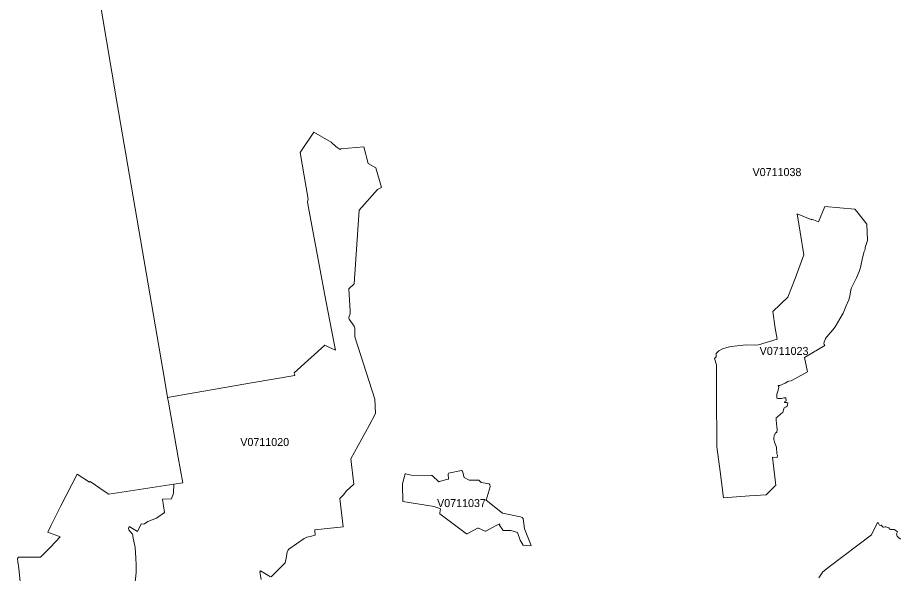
# Model space of a CAD drawing. Extents: x 369010 to 735936, y 6377141 to 6616555.
# Drawn here: x 550938 to 561961, y 6449045 to 6455980 of the extents above; entities that cross this region are included whole.
import ezdxf
from ezdxf.enums import TextEntityAlignment as Align

# ---------------------------------------------------------------- set-up
doc = ezdxf.new("R2010")
doc.units = 0
doc.header["$LTSCALE"] = 40
doc.layers.add('3', color=7, linetype='Continuous', lineweight=13)
doc.layers.add('4', color=7, linetype='Continuous')

msp = doc.modelspace()

# ---------------------------------------------------------------- linework, layer by layer
at = {"layer": '3'}
for points in [[(551014.62, 6448489.43), (550951.56, 6449104.44), (550941.47, 6449188.35), (550938.49, 6449231.22), (550948.25, 6449248.6), (551222.82, 6449248.27), (551348.11, 6449373.22), (551469.26, 6449502.48), (551315.51, 6449558.75), (551352.75, 6449639.19), (551479.52, 6449886.28), (551682.26, 6450283.66), (551836.02, 6450182.37), (551841.98, 6450192.63), (552030.65, 6450061.55), (552075.83, 6450032.76), (552890.61, 6450158.21), (553000.01, 6450175.09), (552943.57, 6450490.37), (552820.6, 6451182.35), (552810.5, 6451241.1), (552776.25, 6451443.18), (552565.06, 6452677.51), (552178.45, 6454930.85), (551922.74, 6456440.74)], [(551922.74, 6456440.74), (552178.45, 6454930.85), (552565.06, 6452677.51), (552776.25, 6451443.18), (552810.5, 6451241.1), (553859.3, 6451423.49), (554399.34, 6451515.67), (554391.9, 6451548.94), (554774.21, 6451894.18), (554825.18, 6451866.7), (554908.93, 6451830.46), (554889.4, 6451912.88), (554837.43, 6452191.42), (554771.23, 6452538.49), (554717.77, 6452827.79), (554566.83, 6453629.98), (554557.56, 6453686.92), (554566.5, 6453714.39), (554465.88, 6454298.79), (554636.01, 6454551.84), (554852.66, 6454427.38), (554911.41, 6454373.43), (554927.14, 6454360.68), (554965.37, 6454333.21), (554973.64, 6454342.98), (555259.8, 6454368.46), (555315.74, 6454158.6), (555413.22, 6454107.63), (555482.9, 6453861.52), (555433.91, 6453836.04), (555201.04, 6453579.01), (555139.81, 6452658.31), (555076.09, 6452597.41), (555089.83, 6452318.86), (555092.31, 6452283.61), (555078.57, 6452253.16), (555075.59, 6452235.61), (555079.56, 6452216.91), (555139.31, 6452128.7), (555150.07, 6452103.21), (555148.08, 6451998.28), (555399.48, 6451217.6), (555408.42, 6451038.19), (555326.99, 6450888.08), (555099.59, 6450474.32), (555138.32, 6450156.55), (555041.33, 6450070.32), (555011.87, 6450029.11), (554959.91, 6449977.15), (555003.6, 6449625.12), (554649.75, 6449586.89), (554648.76, 6449574.14), (554652.73, 6449523.17), (554590, 6449505.46), (554550.28, 6449496.69), (554516.02, 6449479.97), (554323.87, 6449348.56), (554312.12, 6449329.86), (554304.18, 6449315.13), (554294.41, 6449253.4)], [(554516.02, 6449479.97), (554550.28, 6449496.69), (554590, 6449505.46), (554652.73, 6449523.17), (554648.76, 6449574.14), (554649.75, 6449586.89), (555003.6, 6449625.12), (554959.91, 6449977.15), (555011.87, 6450029.11), (555041.33, 6450070.32), (555138.32, 6450156.55), (555099.59, 6450474.32), (555326.99, 6450888.08), (555408.42, 6451038.19), (555399.48, 6451217.6), (555148.08, 6451998.28), (555150.07, 6452103.21), (555139.31, 6452128.7), (555079.56, 6452216.91), (555075.59, 6452235.61), (555078.57, 6452253.16), (555092.31, 6452283.61), (555089.83, 6452318.86), (555076.09, 6452597.41), (555139.81, 6452658.31), (555201.04, 6453579.01), (555433.91, 6453836.04), (555482.9, 6453861.52), (555413.22, 6454107.63), (555315.74, 6454158.6), (555259.8, 6454368.46), (554973.64, 6454342.98), (554965.37, 6454333.21), (554927.14, 6454360.68), (554911.41, 6454373.43), (554852.66, 6454427.38), (554636.01, 6454551.84), (554465.88, 6454298.79), (554566.5, 6453714.39), (554557.56, 6453686.92), (554566.83, 6453629.98), (554717.77, 6452827.79), (554771.23, 6452538.49), (554837.43, 6452191.42), (554889.4, 6451912.88), (554908.93, 6451830.46), (554825.18, 6451866.7), (554774.21, 6451894.18), (554391.9, 6451548.94), (554399.34, 6451515.67), (553859.3, 6451423.49), (552810.5, 6451241.1)], [(560365.43, 6450496.5), (560406.15, 6450141.82), (560399.53, 6450138.35), (560284, 6450026.3), (560075.3, 6450013.06), (559752.57, 6449985.75), (559712.52, 6450315.77), (559670.48, 6450623.6), (559667, 6451296.05), (559663.53, 6451647.25), (559641.02, 6451728.34), (559663.03, 6451746.05), (559660.38, 6451760.12), (559661.21, 6451789.25), (559673.62, 6451802.49), (559695.64, 6451823.67), (559739.83, 6451845.69), (559795.27, 6451862.57), (559846.41, 6451876.64), (560037.4, 6451896), (560152.1, 6451891.53), (560189.17, 6451897.82), (560422.86, 6451968.32), (560399.53, 6452106.85), (560366.76, 6452313.4), (560555.93, 6452492.48), (560646.46, 6452723.68), (560755.36, 6453020.1), (560711.67, 6453302.45), (560673.77, 6453533.66), (560855.49, 6453458.69), (560856.32, 6453466.63), (560940.06, 6453432.21), (561017.68, 6453624.52), (561391.23, 6453590.1), (561419.03, 6453560.97), (561541.5, 6453404.9), (561550.77, 6453201), (561521.64, 6453113.61), (561519.99, 6453088.12), (561510.22, 6453059.82), (561487.22, 6452983.03), (561463.88, 6452861.38), (561445.34, 6452811.9), (561412.74, 6452734.28), (561352, 6452606.34), (561343.56, 6452583.34), (561329.49, 6452503.07), (561317.91, 6452458.05), (561281.83, 6452373.31), (561245.25, 6452294.04), (561204.7, 6452219.89), (561149.09, 6452121.08), (561117.32, 6452083.02), (561062.7, 6452023.11), (561026.12, 6451975.44), (561005.77, 6451917.18), (561009.24, 6451902.12), (561019.83, 6451888.88), (560763.3, 6451740.76), (560801.53, 6451559.86), (560596.14, 6451446.82), (560568.84, 6451443.35), (560555.6, 6451438.05), (560522.99, 6451416.87), (560457.62, 6451390.38), (560434.78, 6451387.74), (560445.37, 6451367.54), (560435.11, 6451331.3), (560419.22, 6451281.81), (560417.57, 6451248.38), (560419.22, 6451232.49), (560436.93, 6451225.38), (560450.17, 6451227.2), (560476.65, 6451228.02), (560504.79, 6451234.15), (560530.44, 6451234.15), (560535.73, 6451199.89), (560519.85, 6451190.95), (560515.38, 6451176.06), (560542.69, 6451176.06), (560557.75, 6451174.24), (560547.15, 6451131.87), (560534.91, 6451121.27), (560511.07, 6451110.68), (560504.79, 6451098.27), (560499.49, 6451070.13), (560492.54, 6451054.25), (560470.53, 6451037.53), (560421.54, 6450993.34), (560408.3, 6450990.69), (560409.12, 6450956.27), (560418.89, 6450875.17), (560424.19, 6450843.39), (560418.89, 6450807.15), (560401.18, 6450793.91), (560387.11, 6450763.95), (560380, 6450732.18), (560380.99, 6450716.29), (560391.08, 6450683.68)], [(560365.43, 6450496.5), (560422.86, 6450491.2), (560428.16, 6450519.5), (560417.57, 6450535.39), (560413.1, 6450620.96), (560391.08, 6450683.68), (560380.99, 6450716.29), (560380, 6450732.18), (560387.11, 6450763.95), (560401.18, 6450793.91), (560418.89, 6450807.15), (560424.19, 6450843.39), (560418.89, 6450875.17), (560409.12, 6450956.27), (560408.3, 6450990.69), (560421.54, 6450993.34), (560470.53, 6451037.53), (560492.54, 6451054.25), (560499.49, 6451070.13), (560504.79, 6451098.27), (560511.07, 6451110.68), (560534.91, 6451121.27), (560547.15, 6451131.87), (560557.75, 6451174.24), (560542.69, 6451176.06), (560515.38, 6451176.06), (560519.85, 6451190.95), (560535.73, 6451199.89), (560530.44, 6451234.15), (560504.79, 6451234.15), (560476.65, 6451228.02), (560450.17, 6451227.2), (560436.93, 6451225.38), (560419.22, 6451232.49), (560417.57, 6451248.38), (560419.22, 6451281.81), (560435.11, 6451331.3), (560445.37, 6451367.54), (560434.78, 6451387.74), (560457.62, 6451390.38), (560522.99, 6451416.87), (560555.6, 6451438.05), (560568.84, 6451443.35), (560596.14, 6451446.82), (560801.53, 6451559.86), (560763.3, 6451740.76), (561019.83, 6451888.88), (561009.24, 6451902.12), (561005.77, 6451917.18), (561026.12, 6451975.44), (561062.7, 6452023.11), (561117.32, 6452083.02), (561149.09, 6452121.08), (561204.7, 6452219.89), (561245.25, 6452294.04), (561281.83, 6452373.31), (561317.91, 6452458.05), (561329.49, 6452503.07), (561343.56, 6452583.34), (561352, 6452606.34), (561412.74, 6452734.28), (561445.34, 6452811.9), (561463.88, 6452861.38), (561487.22, 6452983.03), (561510.22, 6453059.82), (561519.99, 6453088.12), (561521.64, 6453113.61), (561550.77, 6453201), (561541.5, 6453404.9), (561419.03, 6453560.97), (561391.23, 6453590.1), (561017.68, 6453624.52), (560940.06, 6453432.21), (560856.32, 6453466.63), (560855.49, 6453458.69), (560673.77, 6453533.66), (560711.67, 6453302.45), (560755.36, 6453020.1), (560646.46, 6452723.68), (560555.93, 6452492.48), (560366.76, 6452313.4), (560399.53, 6452106.85), (560422.86, 6451968.32), (560189.17, 6451897.82), (560152.1, 6451891.53), (560037.4, 6451896), (559846.41, 6451876.64), (559795.27, 6451862.57), (559739.83, 6451845.69), (559695.64, 6451823.67), (559673.62, 6451802.49), (559661.21, 6451789.25), (559660.38, 6451760.12), (559663.03, 6451746.05), (559641.02, 6451728.34), (559663.53, 6451647.25), (559667, 6451296.05), (559670.48, 6450623.6), (559712.52, 6450315.77), (559752.57, 6449985.75)], [(552810.5, 6451241.1), (552820.6, 6451182.35), (552943.57, 6450490.37), (553000.01, 6450175.09), (552890.61, 6450158.21), (552883.33, 6450043.84), (552858.83, 6449975.16), (552745.96, 6449971.68), (552772.6, 6449805.68), (552673.96, 6449735.34), (552563.57, 6449690.16), (552522.36, 6449662.19), (552504.32, 6449659.05), (552481.81, 6449661.03), (552440.6, 6449577.12), (552437.13, 6449565.87), (552329.72, 6449631.08), (552323.92, 6449603.6), (552326.9, 6449589.37), (552342.13, 6449569.01), (552372.25, 6449534.75), (552378.37, 6449520.52), (552376.72, 6449504.8), (552407.01, 6449368.42), (552413.96, 6449237.51), (552416.44, 6449148.96), (552417.27, 6449054.3), (552401.38, 6448899.05)], [(560391.08, 6450683.68), (560413.1, 6450620.96), (560417.57, 6450535.39), (560428.16, 6450519.5), (560422.86, 6450491.2), (560365.43, 6450496.5)], [(559752.57, 6449985.75), (560075.3, 6450013.06), (560284, 6450026.3), (560399.53, 6450138.35), (560406.15, 6450141.82), (560365.43, 6450496.5)], [(552401.38, 6448899.05), (552417.27, 6449054.3), (552416.44, 6449148.96), (552413.96, 6449237.51), (552407.01, 6449368.42), (552376.72, 6449504.8), (552378.37, 6449520.52), (552372.25, 6449534.75), (552342.13, 6449569.01), (552326.9, 6449589.37), (552323.92, 6449603.6), (552329.72, 6449631.08), (552437.13, 6449565.87), (552440.6, 6449577.12), (552481.81, 6449661.03), (552504.32, 6449659.05), (552522.36, 6449662.19), (552563.57, 6449690.16), (552673.96, 6449735.34), (552772.6, 6449805.68), (552745.96, 6449971.68), (552858.83, 6449975.16), (552883.33, 6450043.84), (552890.61, 6450158.21), (552075.83, 6450032.76), (552030.65, 6450061.55), (551841.98, 6450192.63), (551836.02, 6450182.37), (551682.26, 6450283.66), (551479.52, 6449886.28), (551352.75, 6449639.19), (551315.51, 6449558.75), (551469.26, 6449502.48), (551348.11, 6449373.22), (551222.82, 6449248.27), (550948.25, 6449248.6), (550938.49, 6449231.22), (550941.47, 6449188.35), (550951.56, 6449104.44), (551014.62, 6448489.43)], [(560941.72, 6448988.26), (560991.86, 6449063.23), (561073.79, 6449125.3), (561599.1, 6449527.47), (561675.06, 6449677.42), (561687.15, 6449671.29), (561693.27, 6449663.52), (561701.21, 6449645.97), (561707.17, 6449640.84), (561721.24, 6449644.32), (561728.69, 6449639.02), (561737.29, 6449627.77), (561744.25, 6449620.82), (561755.66, 6449619.82), (561772.22, 6449623.3), (561779.99, 6449623.3), (561805.32, 6449618.17), (561816.74, 6449611.22), (561829.81, 6449598.14), (561839.41, 6449592.02), (561884.76, 6449591.02), (561902.96, 6449578.94), (561925.64, 6449562.23)], [(561964.03, 6449469.88), (561937.06, 6449490.73), (561921.33, 6449507.28), (561915.21, 6449518.7), (561912.56, 6449539.55), (561925.64, 6449562.23), (561902.96, 6449578.94), (561884.76, 6449591.02), (561839.41, 6449592.02), (561829.81, 6449598.14), (561816.74, 6449611.22), (561805.32, 6449618.17), (561779.99, 6449623.3), (561772.22, 6449623.3), (561755.66, 6449619.82), (561744.25, 6449620.82), (561737.29, 6449627.77), (561728.69, 6449639.02), (561721.24, 6449644.32), (561707.17, 6449640.84), (561701.21, 6449645.97), (561693.27, 6449663.52), (561687.15, 6449671.29), (561675.06, 6449677.42), (561599.1, 6449527.47), (561073.79, 6449125.3), (560991.86, 6449063.23), (560941.72, 6448988.26)], [(561925.64, 6449562.23), (561912.56, 6449539.55), (561915.21, 6449518.7), (561921.33, 6449507.28), (561937.06, 6449490.73), (561964.03, 6449469.88)], [(554105.74, 6449001.33), (554279.68, 6449173.95), (554294.41, 6449253.4), (554304.18, 6449315.13), (554312.12, 6449329.86), (554323.87, 6449348.56), (554516.02, 6449479.97)], [(554294.41, 6449253.4), (554279.68, 6449173.95), (554105.74, 6449001.33)], [(554093.99, 6449003.32), (553972.51, 6449076.97), (553963.57, 6449062.24), (553981.28, 6448967.07)], [(553981.28, 6448967.07), (553963.57, 6449062.24), (553972.51, 6449076.97), (554093.99, 6449003.32)]]:
    msp.add_lwpolyline(points, dxfattribs=at)
for points in [[(557248.99, 6449395.07), (557214.57, 6449460.44), (557180.14, 6449554.78), (557095.57, 6449579.44), (557002.89, 6449578.61), (556954.39, 6449646.63), (556958.03, 6449661.53), (556915.17, 6449640.35), (556783.76, 6449572.49), (556775.82, 6449571.5), (556692.07, 6449610.39), (556681.48, 6449608.57), (556550.07, 6449537.07), (556543.94, 6449537.07), (556210.95, 6449788.64), (556210.95, 6449798.4), (556220.71, 6449849.54), (556139.12, 6449880.33), (555749.36, 6449943.05), (555744.39, 6450152.08), (555743.57, 6450161.02), (555778.82, 6450285.48), (555784.94, 6450288.13), (555851.64, 6450270.42), (556103.87, 6450267.77), (556114.46, 6450264.3), (556199.53, 6450186.51), (556201.35, 6450191.8), (556314.22, 6450219.28), (556319.52, 6450221.93), (556313.23, 6450287.13), (556318.53, 6450293.42), (556480.89, 6450326.86), (556492.31, 6450321.56), (556513.49, 6450242.12), (556575.22, 6450208.69), (556696.87, 6450209.51), (556725.17, 6450179.56), (556824.8, 6450161.02), (556833.58, 6450148.61), (556840.69, 6450125.77), (556790.38, 6449956.29), (556994.11, 6449794.76), (557217.21, 6449751.56), (557240.22, 6449742.79), (557250.81, 6449728.56), (557267.53, 6449602.44), (557351.27, 6449392.42), (557327.44, 6449387.95)], [(557248.99, 6449395.07), (557327.44, 6449387.95), (557351.27, 6449392.42), (557267.53, 6449602.44), (557250.81, 6449728.56), (557240.22, 6449742.79), (557217.21, 6449751.56), (556994.11, 6449794.76), (556790.38, 6449956.29), (556840.69, 6450125.77), (556833.58, 6450148.61), (556824.8, 6450161.02), (556725.17, 6450179.56), (556696.87, 6450209.51), (556575.22, 6450208.69), (556513.49, 6450242.12), (556492.31, 6450321.56), (556480.89, 6450326.86), (556318.53, 6450293.42), (556313.23, 6450287.13), (556319.52, 6450221.93), (556314.22, 6450219.28), (556201.35, 6450191.8), (556199.53, 6450186.51), (556114.46, 6450264.3), (556103.87, 6450267.77), (555851.64, 6450270.42), (555784.94, 6450288.13), (555778.82, 6450285.48), (555743.57, 6450161.02), (555744.39, 6450152.08), (555749.36, 6449943.05), (556139.12, 6449880.33), (556220.71, 6449849.54), (556210.95, 6449798.4), (556210.95, 6449788.64), (556543.94, 6449537.07), (556550.07, 6449537.07), (556681.48, 6449608.57), (556692.07, 6449610.39), (556775.82, 6449571.5), (556783.76, 6449572.49), (556915.17, 6449640.35), (556958.03, 6449661.53), (556954.39, 6449646.63), (557002.89, 6449578.61), (557095.57, 6449579.44), (557180.14, 6449554.78), (557214.57, 6449460.44)]]:
    msp.add_lwpolyline(points, close=True, dxfattribs=at)

# ---------------------------------------------------------------- texts
at = {"layer": '4'}
for s, p in [('V0711038', (560420.2, 6454002.96)), ('V0711023', (560508.94, 6451770.6)), ('V0711020', (554023.54, 6450633.83)), ('V0711037', (556480.84, 6449872.04))]:
    msp.add_text(s, height=100, dxfattribs=at).set_placement(p, align=Align.CENTER)

doc.saveas('drawing.dxf')
